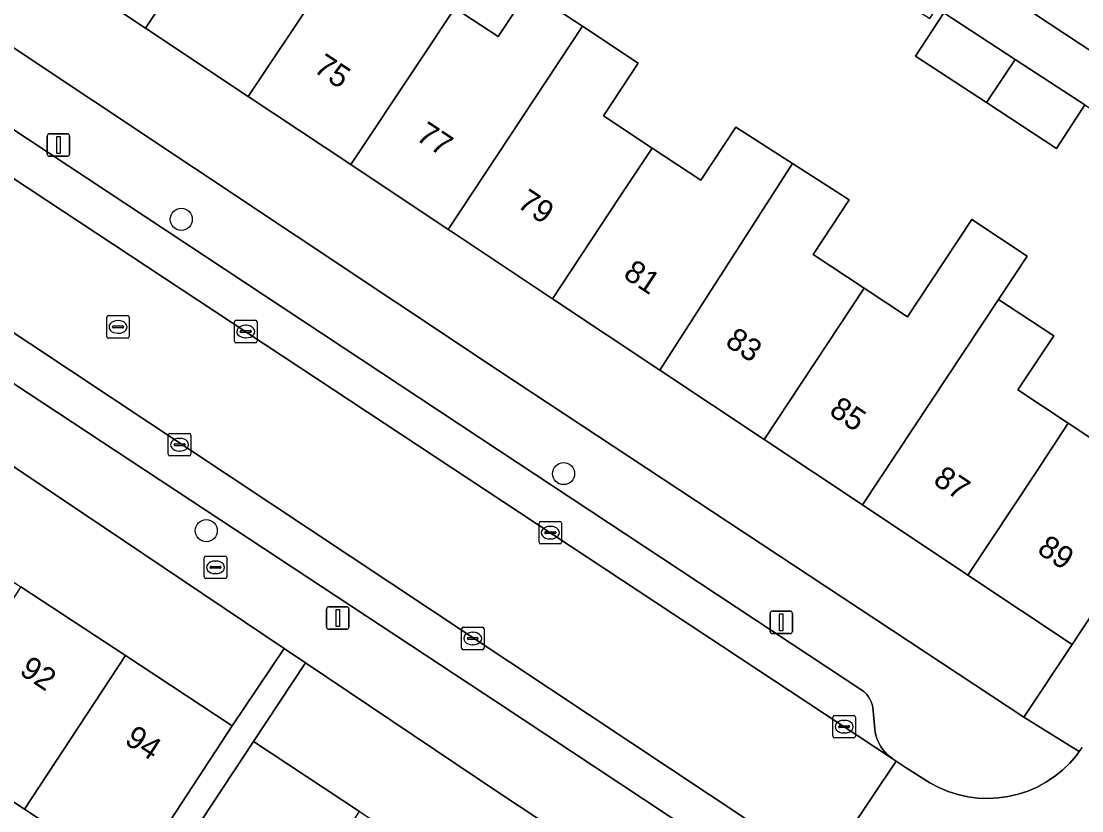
# Model space of a CAD drawing. Extents: x 159279 to 160377, y 384531 to 385888.
# Drawn here: x 159978.82 to 160025.9, y 384875.35 to 384910.4 of the extents above; entities that cross this region are included whole.
import ezdxf

# ---------------------------------------------------------------- set-up
doc = ezdxf.new("R2010")
doc.units = 0
for name, color, linetype in [('IMGEO_Boom', 7, 'Continuous'), ('IMGEO_Brandkraan', 7, 'Continuous'), ('IMGEO_Erf', 7, 'Continuous'), ('IMGEO_Kolk', 7, 'Continuous'), ('IMGEO_Lichtmast', 7, 'Continuous'), ('IMGEO_Pand', 7, 'Continuous'), ('IMGEO_Pand_nummerreeks', 7, 'Continuous'), ('IMGEO_Parkeervlak_open', 7, 'Continuous'), ('IMGEO_Rijbaan_lokaal_open', 7, 'Continuous'), ('IMGEO_Rioolput', 7, 'Continuous'), ('IMGEO_Voetpad_open', 7, 'Continuous')]:
    doc.layers.add(name, color=color, linetype=linetype)

msp = doc.modelspace()

# ---------------------------------------------------------------- linework, layer by layer
at = {"layer": 'IMGEO_Boom'}
for centre in [(159985.924, 384901.609), (160002.895, 384890.32), (159987.035, 384887.789)]:
    msp.add_circle(centre, 0.489, dxfattribs=at)
at = {"layer": 'IMGEO_Brandkraan'}
for p, q in [((159987.019, 384886.66), (159987.871, 384886.66)), ((159986.944, 384885.734), (159986.944, 384886.586)), ((159987.203, 384886.154), (159987.203, 384886.166)), ((159987.246, 384886.203), (159987.644, 384886.203)), ((159987.432, 384886.44), (159987.457, 384886.44)), ((159987.687, 384886.166), (159987.687, 384886.154)), ((159987.945, 384886.586), (159987.945, 384885.734)), ((159987.871, 384885.66), (159987.019, 384885.66)), ((159987.641, 384886.117), (159987.243, 384886.117)), ((159987.455, 384885.88), (159987.43, 384885.88))]:
    msp.add_line(p, q, dxfattribs=at)
for points in [[(159987.019, 384886.66), (159987.871, 384886.66)], [(159986.944, 384885.734), (159986.944, 384886.586)], [(159987.945, 384886.586), (159987.945, 384885.734)], [(159987.871, 384885.66), (159987.019, 384885.66)]]:
    msp.add_lwpolyline(points, dxfattribs=at)
for centre, radius, start, end in [((159987.021, 384886.584), 0.0765, 91.552, 178.448), ((159987.021, 384886.584), 0.0765, 91.552, 178.448), ((159987.869, 384886.584), 0.0765, 1.552, 88.448), ((159987.869, 384886.584), 0.0765, 1.552, 88.448), ((159987.243, 384886.163), 0.0403, 85.8775, 175.7526), ((159987.24, 384886.153), 0.0366, 178.938, 274.7102), ((159987.644, 384886.16), 0.043, 264.8664, 352.4533), ((159987.648, 384886.165), 0.0386, 1.7309, 96.639), ((159987.021, 384885.736), 0.0765, 181.552, 268.448), ((159987.021, 384885.736), 0.0765, 181.552, 268.448), ((159987.869, 384885.736), 0.0765, 271.552, 358.448), ((159987.869, 384885.736), 0.0765, 271.552, 358.448)]:
    msp.add_arc(centre, radius, start, end, dxfattribs=at)
for centre, major_axis, ratio, start_param, end_param in [((159987.431, 384886.16), (-0.387, 0.002), 0.722429, 4.712389, 7.853982), ((159987.456, 384886.16), (-0.39, 0.002), 0.717154, 1.570796, 4.712389)]:
    msp.add_ellipse(centre, major_axis=major_axis, ratio=ratio, start_param=start_param, end_param=end_param, dxfattribs=at)
at = {"layer": 'IMGEO_Erf'}
for points in [[(160027.505, 384915.705), (160025.839, 384914.648), (160027.023, 384912.78), (160023.797, 384910.733), (160029.236, 384907.147)], [(159998.069, 384910.983), (159999.986, 384909.72), (160001.338, 384911.77), (160003.731, 384910.188), (160006.214, 384908.548), (160004.668, 384906.207), (160006.831, 384904.776), (160008.995, 384903.345), (160010.55, 384905.698), (160013.06, 384904.085), (160015.571, 384902.471), (160013.971, 384900.053), (160016.237, 384898.554), (160018.164, 384897.279), (160019.751, 384899.677), (160021.023, 384901.599), (160023.473, 384899.978), (160022.202, 384898.056), (160024.654, 384896.434), (160023.067, 384894.036), (160025.302, 384892.557), (160027.536, 384891.08)], [(160026.04, 384906.686), (160024.783, 384904.761), (160021.676, 384906.789), (160018.52, 384908.849), (160019.777, 384910.775)], [(159981.395, 384873.828), (159978.96, 384875.432), (159976.746, 384876.892)]]:
    msp.add_lwpolyline(points, dxfattribs=at)
for points in [[(160025.47, 384882.738), (160020.842, 384885.817), (160016.165, 384888.928), (160011.796, 384891.834), (160007.166, 384894.914), (160002.407, 384898.08), (160000, 384899.681), (159998.009, 384901.005), (159997.769, 384901.165), (159993.45, 384904.037), (159988.89, 384907.069), (159984.331, 384910.101), (159979.675, 384913.197), (159978.443, 384911.333), (159977.512, 384909.852), (160000, 384894.892), (160023.332, 384879.514)], [(159969.168, 384896.885), (159948.507, 384910.304), (159946.22, 384906.777), (159950.974, 384903.644), (159955.613, 384900.586), (159960.252, 384897.529), (159964.891, 384894.472), (159969.53, 384891.414), (159974.169, 384888.357), (159978.808, 384885.299), (159983.447, 384882.242), (159988.181, 384879.122), (159990.488, 384882.554)], [(160000, 384876.16), (159991.433, 384881.918), (159989.127, 384878.428), (159993.829, 384875.322), (159998.432, 384872.281), (160000, 384871.245), (160002.967, 384869.285), (160007.616, 384866.213), (160012.342, 384863.09), (160014.638, 384866.481)]]:
    msp.add_lwpolyline(points, close=True, dxfattribs=at)
at = {"layer": 'IMGEO_Kolk'}
for p, q in [((159988.285, 384896.201), (159988.285, 384897.053)), ((159988.36, 384897.127), (159989.212, 384897.127)), ((159989.286, 384897.053), (159989.286, 384896.201)), ((159988.544, 384896.621), (159988.544, 384896.633)), ((159988.982, 384896.584), (159988.584, 384896.584)), ((159988.587, 384896.67), (159988.985, 384896.67)), ((159988.773, 384896.907), (159988.798, 384896.907)), ((159989.028, 384896.633), (159989.028, 384896.621)), ((159989.212, 384896.127), (159988.36, 384896.127)), ((159988.796, 384896.347), (159988.771, 384896.347)), ((159985.348, 384891.178), (159985.348, 384892.03)), ((159985.423, 384892.104), (159986.275, 384892.104)), ((159985.836, 384891.884), (159985.861, 384891.884)), ((159986.349, 384892.03), (159986.349, 384891.178)), ((159985.607, 384891.598), (159985.607, 384891.61)), ((159986.045, 384891.561), (159985.647, 384891.561)), ((159985.65, 384891.647), (159986.048, 384891.647)), ((159985.859, 384891.324), (159985.834, 384891.324)), ((159986.091, 384891.61), (159986.091, 384891.598)), ((159986.275, 384891.104), (159985.423, 384891.104)), ((160001.806, 384887.274), (160001.806, 384888.126)), ((160001.881, 384888.2), (160002.733, 384888.2)), ((160002.807, 384888.126), (160002.807, 384887.274)), ((160002.065, 384887.694), (160002.065, 384887.706)), ((160002.503, 384887.657), (160002.105, 384887.657)), ((160002.108, 384887.743), (160002.506, 384887.743)), ((160002.294, 384887.98), (160002.319, 384887.98)), ((160002.549, 384887.706), (160002.549, 384887.694)), ((160002.733, 384887.2), (160001.881, 384887.2)), ((160002.317, 384887.42), (160002.292, 384887.42)), ((159998.364, 384882.576), (159998.364, 384883.428)), ((159998.439, 384883.502), (159999.291, 384883.502)), ((159999.365, 384883.428), (159999.365, 384882.576)), ((159998.623, 384882.996), (159998.623, 384883.008)), ((159999.061, 384882.959), (159998.663, 384882.959)), ((159998.666, 384883.045), (159999.064, 384883.045)), ((159998.852, 384883.282), (159998.877, 384883.282)), ((159999.107, 384883.008), (159999.107, 384882.996)), ((159999.291, 384882.502), (159998.439, 384882.502)), ((159998.875, 384882.722), (159998.85, 384882.722)), ((160014.926, 384879.587), (160015.778, 384879.587)), ((160014.851, 384878.661), (160014.851, 384879.513)), ((160015.11, 384879.081), (160015.11, 384879.093)), ((160015.153, 384879.13), (160015.551, 384879.13)), ((160015.339, 384879.367), (160015.364, 384879.367)), ((160015.594, 384879.093), (160015.594, 384879.081)), ((160015.852, 384879.513), (160015.852, 384878.661)), ((160015.548, 384879.044), (160015.15, 384879.044)), ((160015.362, 384878.807), (160015.337, 384878.807)), ((160015.778, 384878.587), (160014.926, 384878.587))]:
    msp.add_line(p, q, dxfattribs=at)
for points in [[(159988.285, 384896.201), (159988.285, 384897.053)], [(159988.36, 384897.127), (159989.212, 384897.127)], [(159989.286, 384897.053), (159989.286, 384896.201)], [(159989.212, 384896.127), (159988.36, 384896.127)], [(159985.348, 384891.178), (159985.348, 384892.03)], [(159985.423, 384892.104), (159986.275, 384892.104)], [(159986.349, 384892.03), (159986.349, 384891.178)], [(159986.275, 384891.104), (159985.423, 384891.104)], [(160001.806, 384887.274), (160001.806, 384888.126)], [(160001.881, 384888.2), (160002.733, 384888.2)], [(160002.807, 384888.126), (160002.807, 384887.274)], [(160002.733, 384887.2), (160001.881, 384887.2)], [(159998.364, 384882.576), (159998.364, 384883.428)], [(159998.439, 384883.502), (159999.291, 384883.502)], [(159999.365, 384883.428), (159999.365, 384882.576)], [(159999.291, 384882.502), (159998.439, 384882.502)], [(160014.926, 384879.587), (160015.778, 384879.587)], [(160014.851, 384878.661), (160014.851, 384879.513)], [(160015.852, 384879.513), (160015.852, 384878.661)], [(160015.778, 384878.587), (160014.926, 384878.587)]]:
    msp.add_lwpolyline(points, dxfattribs=at)
for centre, radius, start, end in [((159988.362, 384897.051), 0.0765, 91.552, 178.448), ((159988.362, 384897.051), 0.0765, 91.552, 178.448), ((159989.21, 384897.051), 0.0765, 1.552, 88.448), ((159989.21, 384897.051), 0.0765, 1.552, 88.448), ((159988.584, 384896.63), 0.0403, 85.8775, 175.7526), ((159988.581, 384896.62), 0.0366, 178.938, 274.7102), ((159988.985, 384896.627), 0.043, 264.8664, 352.4533), ((159988.989, 384896.632), 0.0386, 1.7309, 96.639), ((159988.362, 384896.203), 0.0765, 181.552, 268.448), ((159988.362, 384896.203), 0.0765, 181.552, 268.448), ((159989.21, 384896.203), 0.0765, 271.552, 358.448), ((159989.21, 384896.203), 0.0765, 271.552, 358.448), ((159985.425, 384892.028), 0.0765, 91.552, 178.448), ((159985.425, 384892.028), 0.0765, 91.552, 178.448), ((159986.273, 384892.028), 0.0765, 1.552, 88.448), ((159986.273, 384892.028), 0.0765, 1.552, 88.448), ((159985.647, 384891.607), 0.0403, 85.8775, 175.7526), ((159985.644, 384891.597), 0.0366, 178.938, 274.7102), ((159986.048, 384891.604), 0.043, 264.8664, 352.4533), ((159986.052, 384891.609), 0.0386, 1.7309, 96.639), ((159985.425, 384891.18), 0.0765, 181.552, 268.448), ((159985.425, 384891.18), 0.0765, 181.552, 268.448), ((159986.273, 384891.18), 0.0765, 271.552, 358.448), ((159986.273, 384891.18), 0.0765, 271.552, 358.448), ((160001.883, 384888.124), 0.0765, 91.552, 178.448), ((160001.883, 384888.124), 0.0765, 91.552, 178.448), ((160002.731, 384888.124), 0.0765, 1.552, 88.448), ((160002.731, 384888.124), 0.0765, 1.552, 88.448), ((160002.105, 384887.703), 0.0403, 85.8775, 175.7526), ((160002.102, 384887.693), 0.0366, 178.938, 274.7102), ((160002.506, 384887.7), 0.043, 264.8664, 352.4533), ((160002.51, 384887.705), 0.0386, 1.7309, 96.639), ((160001.883, 384887.276), 0.0765, 181.552, 268.448), ((160001.883, 384887.276), 0.0765, 181.552, 268.448), ((160002.731, 384887.276), 0.0765, 271.552, 358.448), ((160002.731, 384887.276), 0.0765, 271.552, 358.448), ((159998.441, 384883.426), 0.0765, 91.552, 178.448), ((159998.441, 384883.426), 0.0765, 91.552, 178.448), ((159999.289, 384883.426), 0.0765, 1.552, 88.448), ((159999.289, 384883.426), 0.0765, 1.552, 88.448), ((159998.663, 384883.005), 0.0403, 85.8775, 175.7526), ((159998.66, 384882.995), 0.0366, 178.938, 274.7102), ((159999.064, 384883.002), 0.043, 264.8664, 352.4533), ((159999.068, 384883.007), 0.0386, 1.7309, 96.639), ((159998.441, 384882.578), 0.0765, 181.552, 268.448), ((159998.441, 384882.578), 0.0765, 181.552, 268.448), ((159999.289, 384882.578), 0.0765, 271.552, 358.448), ((159999.289, 384882.578), 0.0765, 271.552, 358.448), ((160014.928, 384879.511), 0.0765, 91.552, 178.448), ((160014.928, 384879.511), 0.0765, 91.552, 178.448), ((160015.776, 384879.511), 0.0765, 1.552, 88.448), ((160015.776, 384879.511), 0.0765, 1.552, 88.448), ((160015.15, 384879.09), 0.0403, 85.8775, 175.7526), ((160015.147, 384879.08), 0.0366, 178.938, 274.7102), ((160015.551, 384879.087), 0.043, 264.8664, 352.4533), ((160015.555, 384879.092), 0.0386, 1.7309, 96.639), ((160014.928, 384878.663), 0.0765, 181.552, 268.448), ((160014.928, 384878.663), 0.0765, 181.552, 268.448), ((160015.776, 384878.663), 0.0765, 271.552, 358.448), ((160015.776, 384878.663), 0.0765, 271.552, 358.448)]:
    msp.add_arc(centre, radius, start, end, dxfattribs=at)
for centre, major_axis, ratio, start_param, end_param in [((159988.772, 384896.627), (-0.387, 0.002), 0.722429, 4.712389, 7.853982), ((159988.797, 384896.627), (-0.39, 0.002), 0.717154, 1.570796, 4.712389), ((159985.835, 384891.604), (-0.387, 0.002), 0.722429, 4.712389, 7.853982), ((159985.86, 384891.604), (-0.39, 0.002), 0.717154, 1.570796, 4.712389), ((160002.293, 384887.7), (-0.387, 0.002), 0.722429, 4.712389, 7.853982), ((160002.318, 384887.7), (-0.39, 0.002), 0.717154, 1.570796, 4.712389), ((159998.851, 384883.002), (-0.387, 0.002), 0.722429, 4.712389, 7.853982), ((159998.876, 384883.002), (-0.39, 0.002), 0.717154, 1.570796, 4.712389), ((160015.338, 384879.087), (-0.387, 0.002), 0.722429, 4.712389, 7.853982), ((160015.363, 384879.087), (-0.39, 0.002), 0.717154, 1.570796, 4.712389)]:
    msp.add_ellipse(centre, major_axis=major_axis, ratio=ratio, start_param=start_param, end_param=end_param, dxfattribs=at)
at = {"layer": 'IMGEO_Lichtmast'}
for p, q in [((159979.977, 384904.508), (159979.977, 384905.308)), ((159979.977, 384905.308), (159979.977, 384904.508)), ((159980.077, 384905.408), (159980.867, 384905.408)), ((159980.867, 384905.408), (159980.077, 384905.408)), ((159980.967, 384905.308), (159980.967, 384904.508)), ((159980.967, 384904.508), (159980.967, 384905.308)), ((159980.867, 384904.408), (159980.077, 384904.408)), ((159980.077, 384904.408), (159980.867, 384904.408)), ((159992.378, 384883.51), (159992.378, 384884.31)), ((159992.378, 384884.31), (159992.378, 384883.51)), ((159992.478, 384884.41), (159993.268, 384884.41)), ((159993.268, 384884.41), (159992.478, 384884.41)), ((159993.368, 384884.31), (159993.368, 384883.51)), ((159993.368, 384883.51), (159993.368, 384884.31)), ((160012.064, 384883.318), (160012.064, 384884.118)), ((160012.064, 384884.118), (160012.064, 384883.318)), ((160012.164, 384884.218), (160012.954, 384884.218)), ((160012.954, 384884.218), (160012.164, 384884.218)), ((160013.054, 384884.118), (160013.054, 384883.318)), ((160013.054, 384883.318), (160013.054, 384884.118)), ((159993.268, 384883.41), (159992.478, 384883.41)), ((159992.478, 384883.41), (159993.268, 384883.41)), ((160012.954, 384883.218), (160012.164, 384883.218)), ((160012.164, 384883.218), (160012.954, 384883.218))]:
    msp.add_line(p, q, dxfattribs=at)
for points in [[(159980.397, 384905.283), (159980.547, 384905.283), (159980.547, 384904.533), (159980.397, 384904.533), (159980.397, 384905.283)], [(159992.798, 384884.285), (159992.948, 384884.285), (159992.948, 384883.535), (159992.798, 384883.535), (159992.798, 384884.285)], [(160012.484, 384884.093), (160012.634, 384884.093), (160012.634, 384883.343), (160012.484, 384883.343), (160012.484, 384884.093)]]:
    msp.add_lwpolyline(points, dxfattribs=at)
for centre, start, end in [((159980.077, 384905.308), 90, 180), ((159980.077, 384905.308), 90, 180), ((159980.867, 384905.308), 0, 90), ((159980.867, 384905.308), 360, 90), ((159980.077, 384904.508), 180, 270), ((159980.077, 384904.508), 180, 270), ((159980.867, 384904.508), 270, 0), ((159980.867, 384904.508), 270, 0), ((159992.478, 384884.31), 90, 180), ((159992.478, 384884.31), 90, 180), ((159993.268, 384884.31), 0, 90), ((159993.268, 384884.31), 360, 90), ((160012.164, 384884.118), 90, 180), ((160012.164, 384884.118), 90, 180), ((160012.954, 384884.118), 0, 90), ((160012.954, 384884.118), 360, 90), ((159992.478, 384883.51), 180, 270), ((159992.478, 384883.51), 180, 270), ((159993.268, 384883.51), 270, 0), ((159993.268, 384883.51), 270, 0), ((160012.164, 384883.318), 180, 270), ((160012.164, 384883.318), 180, 270), ((160012.954, 384883.318), 270, 0), ((160012.954, 384883.318), 270, 0)]:
    msp.add_arc(centre, 0.1, start, end, dxfattribs=at)
at = {"layer": 'IMGEO_Pand'}
for points in [[(159981.016, 384916.073), (159981.407, 384915.814), (159979.675, 384913.197), (159984.331, 384910.101), (159987.263, 384914.511), (159988.745, 384916.74), (159986.283, 384918.369), (159987.815, 384920.688), (159985.205, 384922.412), (159982.477, 384918.284)], [(159990.543, 384915.551), (159988.745, 384916.74), (159987.263, 384914.511), (159984.331, 384910.101), (159988.89, 384907.069), (159991.862, 384911.537), (159994.882, 384916.078), (159992.104, 384917.913)], [(159998.069, 384910.983), (159995.651, 384912.577), (159996.619, 384914.046), (159997.025, 384914.662), (159994.882, 384916.078), (159991.862, 384911.537), (159988.89, 384907.069), (159993.45, 384904.037), (159996.421, 384908.505)], [(160003.731, 384910.188), (160001.338, 384911.77), (159999.986, 384909.72), (159998.069, 384910.983), (159996.421, 384908.505), (159993.45, 384904.037), (159997.769, 384901.165)], [(160019.777, 384910.775), (160018.52, 384908.849), (160021.676, 384906.789), (160022.943, 384908.708)], [(160003.731, 384910.188), (159997.769, 384901.165), (159998.009, 384901.005), (160000, 384899.681), (160002.407, 384898.08), (160005.384, 384902.586), (160006.831, 384904.776), (160004.668, 384906.207), (160006.214, 384908.548)], [(160024.783, 384904.761), (160026.04, 384906.686), (160022.943, 384908.708), (160021.676, 384906.789)], [(160008.995, 384903.345), (160006.831, 384904.776), (160005.384, 384902.586), (160002.407, 384898.08), (160007.166, 384894.914), (160013.06, 384904.085), (160010.55, 384905.698)], [(160013.06, 384904.085), (160007.166, 384894.914), (160011.796, 384891.834), (160016.237, 384898.554), (160013.971, 384900.053), (160015.571, 384902.471)], [(160022.202, 384898.056), (160023.473, 384899.978), (160021.023, 384901.599), (160019.751, 384899.677), (160018.164, 384897.279), (160016.237, 384898.554), (160011.796, 384891.834), (160016.165, 384888.928)], [(160022.202, 384898.056), (160016.165, 384888.928), (160020.842, 384885.817), (160023.869, 384890.392), (160025.302, 384892.557), (160023.067, 384894.036), (160024.654, 384896.434)], [(160031.341, 384891.612), (160028.939, 384893.201), (160027.536, 384891.08), (160025.302, 384892.557), (160023.869, 384890.392), (160020.842, 384885.817), (160025.47, 384882.738)], [(159983.447, 384882.242), (159978.808, 384885.299), (159976.15, 384881.265), (159972.981, 384876.457), (159975.416, 384874.862), (159976.746, 384876.892), (159978.96, 384875.432)], [(159978.96, 384875.432), (159981.395, 384873.828), (159980.046, 384871.768), (159982.369, 384870.247), (159985.442, 384874.94), (159988.181, 384879.122), (159983.447, 384882.242)], [(159993.829, 384875.322), (159989.127, 384878.428), (159986.371, 384874.257), (159983.296, 384869.603), (159985.707, 384868.01), (159987.075, 384870.08), (159989.366, 384868.568)]]:
    msp.add_lwpolyline(points, close=True, dxfattribs=at)
at = {"layer": 'IMGEO_Parkeervlak_open'}
for points in [[(159948.433, 384914.203), (159971.306, 384899.047), (160000, 384880.127), (160009.691, 384873.724), (160010.433, 384873.564), (160011.387, 384873.923)], [(159969.367, 384909.43), (160017.484, 384877.679), (160017.389, 384877.749), (160017.267, 384877.853), (160017.156, 384877.969), (160017.055, 384878.093), (160016.965, 384878.227), (160016.888, 384878.367), (160016.823, 384878.515), (160016.772, 384878.667), (160016.735, 384878.823), (160016.712, 384878.982), (160016.628, 384879.955), (160016.593, 384880.076), (160016.548, 384880.193), (160016.493, 384880.306), (160016.427, 384880.414), (160016.353, 384880.515), (160016.269, 384880.609), (160016.232, 384880.646), (160000, 384891.362), (159975.638, 384907.458)], [(160012.928, 384873.71), (159972.095, 384900.798)]]:
    msp.add_lwpolyline(points, dxfattribs=at)
at = {"layer": 'IMGEO_Rijbaan_lokaal_open'}
for points in [[(159958.336, 384916.441), (159951.907, 384920.73), (159948.807, 384916.086), (159963.82, 384906.231), (159966.197, 384904.67), (159972.095, 384900.798), (160012.928, 384873.71), (160014.119, 384872.916), (160014.231, 384872.843), (160014.413, 384872.718), (160017.664, 384877.559), (160017.484, 384877.679), (159969.367, 384909.43)], [(160025.923, 384878.167), (160025.789, 384877.982), (160025.659, 384877.803), (160025.363, 384877.463), (160025.038, 384877.151), (160024.687, 384876.869), (160024.312, 384876.62), (160023.916, 384876.406), (160023.502, 384876.227), (160023.075, 384876.087), (160022.636, 384875.985), (160022.19, 384875.922), (160021.74, 384875.9), (160021.29, 384875.918), (160020.844, 384875.976), (160020.404, 384876.074), (160019.975, 384876.211), (160019.56, 384876.385), (160019.162, 384876.596), (160018.11, 384877.263), (160017.664, 384877.559), (160014.413, 384872.718)]]:
    msp.add_lwpolyline(points, dxfattribs=at)
at = {"layer": 'IMGEO_Rioolput'}
for p, q in [((159982.616, 384896.407), (159982.616, 384897.259)), ((159982.691, 384897.333), (159983.543, 384897.333)), ((159983.104, 384897.113), (159983.129, 384897.113)), ((159983.617, 384897.259), (159983.617, 384896.407)), ((159982.875, 384896.827), (159982.875, 384896.839)), ((159983.313, 384896.79), (159982.915, 384896.79)), ((159982.918, 384896.876), (159983.316, 384896.876)), ((159983.127, 384896.553), (159983.102, 384896.553)), ((159983.359, 384896.839), (159983.359, 384896.827)), ((159983.543, 384896.333), (159982.691, 384896.333))]:
    msp.add_line(p, q, dxfattribs=at)
for points in [[(159982.616, 384896.407), (159982.616, 384897.259)], [(159982.691, 384897.333), (159983.543, 384897.333)], [(159983.617, 384897.259), (159983.617, 384896.407)], [(159983.543, 384896.333), (159982.691, 384896.333)]]:
    msp.add_lwpolyline(points, dxfattribs=at)
for centre, radius, start, end in [((159982.693, 384897.257), 0.0765, 91.552, 178.448), ((159982.693, 384897.257), 0.0765, 91.552, 178.448), ((159983.541, 384897.257), 0.0765, 1.552, 88.448), ((159983.541, 384897.257), 0.0765, 1.552, 88.448), ((159982.915, 384896.836), 0.0403, 85.8775, 175.7526), ((159982.912, 384896.826), 0.0366, 178.938, 274.7102), ((159983.316, 384896.833), 0.043, 264.8664, 352.4533), ((159983.32, 384896.838), 0.0386, 1.7309, 96.639), ((159982.693, 384896.409), 0.0765, 181.552, 268.448), ((159982.693, 384896.409), 0.0765, 181.552, 268.448), ((159983.541, 384896.409), 0.0765, 271.552, 358.448), ((159983.541, 384896.409), 0.0765, 271.552, 358.448)]:
    msp.add_arc(centre, radius, start, end, dxfattribs=at)
for centre, major_axis, ratio, start_param, end_param in [((159983.103, 384896.833), (-0.387, 0.002), 0.722429, 4.712389, 7.853982), ((159983.128, 384896.833), (-0.39, 0.002), 0.717154, 1.570796, 4.712389)]:
    msp.add_ellipse(centre, major_axis=major_axis, ratio=ratio, start_param=start_param, end_param=end_param, dxfattribs=at)
at = {"layer": 'IMGEO_Voetpad_open'}
for points in [[(159948.807, 384916.086), (159946.183, 384917.808), (159945.208, 384916.288), (159941.229, 384918.96), (159942.2, 384920.443), (159932.112, 384918.851), (159935.651, 384917.805), (159937.395, 384915.867), (159938.151, 384917.03), (159947.359, 384911.05), (159948.507, 384910.304), (159969.168, 384896.885), (159990.488, 384882.554), (159991.433, 384881.918), (160000, 384876.16), (160014.638, 384866.481), (160016.459, 384865.522), (160016.614, 384865.965)], [(160011.387, 384873.923), (160010.433, 384873.564), (160009.691, 384873.724), (160000, 384880.127), (159971.306, 384899.047), (159948.433, 384914.203)], [(159975.638, 384907.458), (160000, 384891.362), (160016.232, 384880.646), (160016.269, 384880.609), (160016.353, 384880.515), (160016.427, 384880.414), (160016.493, 384880.306), (160016.548, 384880.193), (160016.593, 384880.076), (160016.628, 384879.955), (160016.712, 384878.982), (160016.735, 384878.823), (160016.772, 384878.667), (160016.823, 384878.515), (160016.888, 384878.367), (160016.965, 384878.227), (160017.055, 384878.093), (160017.156, 384877.969), (160017.267, 384877.853), (160017.389, 384877.749), (160017.484, 384877.679), (160017.664, 384877.559), (160018.11, 384877.263), (160019.162, 384876.596), (160019.56, 384876.385), (160019.975, 384876.211), (160020.404, 384876.074), (160020.844, 384875.976), (160021.29, 384875.918), (160021.74, 384875.9), (160022.19, 384875.922), (160022.636, 384875.985), (160023.075, 384876.087), (160023.502, 384876.227), (160023.916, 384876.406), (160024.312, 384876.62), (160024.687, 384876.869), (160025.038, 384877.151), (160025.363, 384877.463), (160025.659, 384877.803), (160025.789, 384877.982), (160023.332, 384879.514), (160000, 384894.892), (159977.512, 384909.852)], [(160031.341, 384891.612), (160025.47, 384882.738), (160023.332, 384879.514), (160025.789, 384877.982), (160025.923, 384878.167)], [(159986.371, 384874.257), (159989.127, 384878.428), (159991.433, 384881.918), (159990.488, 384882.554), (159988.181, 384879.122), (159985.442, 384874.94)]]:
    msp.add_lwpolyline(points, dxfattribs=at)
msp.add_lwpolyline([(160029.928, 384906.697), (160029.236, 384907.147), (160023.797, 384910.733), (160022.611, 384912.601), (160025.839, 384914.648), (160027.505, 384915.705), (160030.738, 384917.756), (160030.133, 384918.622), (160027.282, 384916.814), (160023.884, 384914.659), (160019.696, 384912.125), (160017.203, 384913.752), (160016.311, 384912.378), (160019.155, 384910.521), (160019.457, 384910.984), (160019.777, 384910.775), (160022.943, 384908.708), (160026.04, 384906.686), (160028.866, 384904.816), (160032.041, 384902.743), (160035.129, 384900.727), (160036.624, 384899.751), (160037.807, 384901.574), (160033.616, 384904.299)], close=True, dxfattribs=at)

# ---------------------------------------------------------------- texts
at = {"layer": 'IMGEO_Pand_nummerreeks'}
for s, rotation, p in [('75', 326.3731, (159991.748, 384908.194)), ('77', 326.3731, (159996.294, 384905.171)), ('79', 326.3677, (160000.785, 384902.185)), ('81', 326.3677, (160005.495, 384899.052)), ('83', 326.3677, (160010.018, 384896.043)), ('85', 326.3674, (160014.635, 384892.971)), ('87', 326.3677, (160019.252, 384889.9)), ('89', 326.3677, (160023.869, 384886.829)), ('92', 326.6125, (159978.69, 384881.449)), ('94', 326.6125, (159983.355, 384878.374))]:
    msp.add_text(s, height=1, rotation=rotation, dxfattribs=at).set_placement(p)

doc.saveas('drawing.dxf')
